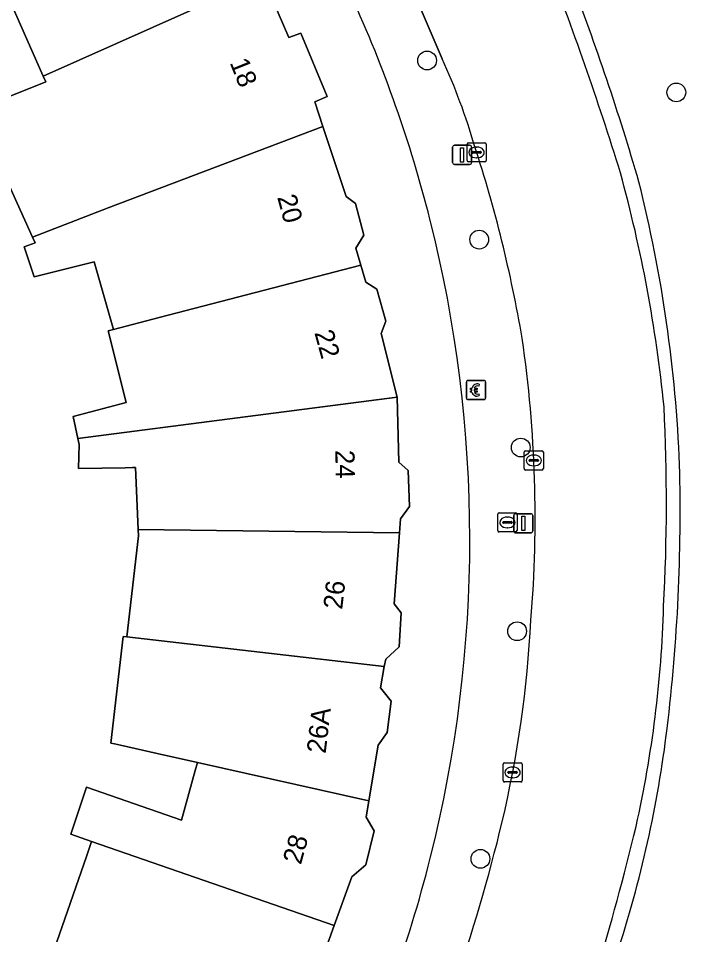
# Model space of a CAD drawing. Extents: x 160349 to 161355, y 381727 to 382854.
# Drawn here: x 161276.88 to 161311.7, y 382286.45 to 382334.24 of the extents above; entities that cross this region are included whole.
import ezdxf

# ---------------------------------------------------------------- set-up
doc = ezdxf.new("R2010")
doc.units = 0
for name, color, linetype in [('IMGEO_Betaalautomaat', 7, 'Continuous'), ('IMGEO_Boom', 7, 'Continuous'), ('IMGEO_Brandkraan', 7, 'Continuous'), ('IMGEO_Erf', 7, 'Continuous'), ('IMGEO_Groenvoorziening', 7, 'Continuous'), ('IMGEO_Kolk', 7, 'Continuous'), ('IMGEO_Lichtmast', 7, 'Continuous'), ('IMGEO_Pand', 7, 'Continuous'), ('IMGEO_Pand_nummerreeks', 7, 'Continuous'), ('IMGEO_Rijbaan_lokaal_open', 7, 'Continuous'), ('IMGEO_Voetpad_open', 7, 'Continuous')]:
    doc.layers.add(name, color=color, linetype=linetype)

msp = doc.modelspace()

# ---------------------------------------------------------------- linework, layer by layer
at = {"layer": 'IMGEO_Betaalautomaat'}
for p, q in [((161300.26, 382314.43), (161300.26, 382315.271)), ((161300.26, 382315.271), (161300.26, 382314.43)), ((161300.335, 382315.354), (161301.176, 382315.354)), ((161301.176, 382315.354), (161300.335, 382315.354)), ((161300.922, 382315.159), (161300.905, 382315.059)), ((161301.259, 382315.28), (161301.259, 382314.439)), ((161301.259, 382314.439), (161301.259, 382315.28)), ((161300.543, 382314.818), (161300.543, 382314.886)), ((161300.664, 382314.886), (161300.664, 382314.818)), ((161301.185, 382314.355), (161300.344, 382314.355)), ((161300.344, 382314.355), (161301.185, 382314.355)), ((161300.909, 382314.653), (161300.931, 382314.566))]:
    msp.add_line(p, q, dxfattribs=at)
for points in [[(161300.543, 382314.886), (161300.474, 382314.886), (161300.474, 382314.955), (161300.553, 382314.955)], [(161300.548, 382314.749), (161300.474, 382314.749), (161300.474, 382314.818), (161300.543, 382314.818)], [(161300.675, 382314.955), (161300.822, 382314.955), (161300.822, 382314.886), (161300.664, 382314.886)], [(161300.664, 382314.818), (161300.822, 382314.818), (161300.822, 382314.749), (161300.678, 382314.749)]]:
    msp.add_lwpolyline(points, dxfattribs=at)
for centre, radius, start, end in [((161300.338, 382315.277), 0.0779, 92.4484, 184.2845), ((161300.338, 382315.277), 0.0779, 92.4484, 184.2845), ((161300.836, 382314.879), 0.293, 73.014, 165.0139), ((161301.182, 382315.277), 0.0779, 2.4484, 94.2845), ((161301.182, 382315.277), 0.0779, 2.4484, 94.2845), ((161300.809, 382314.804), 0.267, 191.8096, 297.0389), ((161300.842, 382314.892), 0.179, 69.3236, 159.5683), ((161300.842, 382314.819), 0.179, 202.7625, 291.8693), ((161300.338, 382314.433), 0.0779, 182.4484, 274.2845), ((161300.338, 382314.433), 0.0779, 182.4484, 274.2845), ((161301.182, 382314.433), 0.0779, 272.4484, 4.2845), ((161301.182, 382314.433), 0.0779, 272.4484, 4.2845)]:
    msp.add_arc(centre, radius, start, end, dxfattribs=at)
at = {"layer": 'IMGEO_Boom'}
for centre in [(161298.208, 382332.042), (161311.215, 382330.379), (161300.93, 382322.699), (161303.095, 382311.856), (161302.908, 382302.275), (161300.992, 382290.404)]:
    msp.add_circle(centre, 0.489, dxfattribs=at)
at = {"layer": 'IMGEO_Brandkraan'}
for p, q in [((161301.901, 382307.525), (161301.901, 382308.377)), ((161301.976, 382308.451), (161302.828, 382308.451)), ((161302.203, 382307.994), (161302.601, 382307.994)), ((161302.389, 382308.231), (161302.414, 382308.231)), ((161302.902, 382308.377), (161302.902, 382307.525)), ((161302.16, 382307.945), (161302.16, 382307.957)), ((161302.598, 382307.908), (161302.2, 382307.908)), ((161302.412, 382307.671), (161302.387, 382307.671)), ((161302.644, 382307.957), (161302.644, 382307.945)), ((161302.828, 382307.451), (161301.976, 382307.451))]:
    msp.add_line(p, q, dxfattribs=at)
for points in [[(161301.901, 382307.525), (161301.901, 382308.377)], [(161301.976, 382308.451), (161302.828, 382308.451)], [(161302.902, 382308.377), (161302.902, 382307.525)], [(161302.828, 382307.451), (161301.976, 382307.451)]]:
    msp.add_lwpolyline(points, dxfattribs=at)
for centre, radius, start, end in [((161301.978, 382308.375), 0.0765, 91.552, 178.448), ((161301.978, 382308.375), 0.0765, 91.552, 178.448), ((161302.2, 382307.954), 0.0403, 85.8775, 175.7526), ((161302.605, 382307.956), 0.0386, 1.7309, 96.639), ((161302.826, 382308.375), 0.0765, 1.552, 88.448), ((161302.826, 382308.375), 0.0765, 1.552, 88.448), ((161301.978, 382307.527), 0.0765, 181.552, 268.448), ((161301.978, 382307.527), 0.0765, 181.552, 268.448), ((161302.197, 382307.944), 0.0366, 178.938, 274.7102), ((161302.601, 382307.951), 0.043, 264.8664, 352.4533), ((161302.826, 382307.527), 0.0765, 271.552, 358.448), ((161302.826, 382307.527), 0.0765, 271.552, 358.448)]:
    msp.add_arc(centre, radius, start, end, dxfattribs=at)
for centre, major_axis, ratio, start_param, end_param in [((161302.388, 382307.951), (-0.387, 0.002), 0.722429, 4.712389, 7.853982), ((161302.413, 382307.951), (-0.39, 0.002), 0.717154, 1.570796, 4.712389)]:
    msp.add_ellipse(centre, major_axis=major_axis, ratio=ratio, start_param=start_param, end_param=end_param, dxfattribs=at)
at = {"layer": 'IMGEO_Erf'}
for points in [[(161276.194, 382330.08), (161278.311, 382330.926), (161278.18, 382331.222), (161275.603, 382337.026)], [(161289.652, 382336.355), (161290.99, 382333.235), (161291.629, 382333.467), (161292.998, 382330.172), (161292.349, 382329.89), (161292.775, 382328.604), (161293.985, 382324.956), (161294.476, 382324.588), (161294.9, 382322.929), (161294.493, 382322.248), (161294.75, 382321.364), (161295.008, 382320.48), (161295.579, 382320.122), (161296.063, 382318.454), (161295.815, 382317.803), (161296.656, 382314.48), (161296.736, 382311.089), (161297.227, 382310.651), (161297.293, 382308.781), (161296.825, 382308.14), (161296.771, 382307.412), (161296.499, 382303.71), (161296.851, 382303.241), (161296.746, 382301.461), (161296.048, 382300.81), (161295.978, 382300.429), (161295.773, 382299.319), (161296.335, 382298.621), (161296.131, 382296.991), (161295.663, 382296.33), (161295.171, 382293.434), (161295.024, 382292.569), (161295.456, 382291.86), (161295.012, 382290.099), (161294.284, 382289.467), (161293.368, 382286.931), (161291.074, 382280.58)], [(161278.756, 382285.669), (161280.431, 382290.53), (161280.611, 382291.054), (161280.699, 382291.309), (161279.614, 382291.683), (161280.431, 382294.142), (161285.389, 382292.429), (161286.109, 382295.009), (161286.225, 382295.431), (161284.132, 382295.898), (161282.205, 382296.328), (161281.897, 382296.397), (161281.705, 382296.44), (161282.348, 382302.004), (161282.542, 382301.981), (161283.153, 382307.258), (161283.139, 382307.576), (161282.997, 382310.808), (161282.831, 382310.806), (161282.462, 382310.801), (161280.013, 382310.767), (161280.049, 382312.007), (161279.983, 382312.325), (161279.745, 382313.476), (161282.501, 382314.204), (161281.574, 382317.943), (161281.844, 382318.014), (161280.829, 382321.537), (161277.703, 382320.757), (161277.178, 382322.315), (161277.749, 382322.538), (161277.614, 382322.834), (161275.593, 382327.259)]]:
    msp.add_lwpolyline(points, dxfattribs=at)
for centre, radius, start, end in [((161232.24, 382307.005), 68.209, 14.22551, 24.61338), ((161232.393, 382307.067), 68.046, 345.85882, 14.20651), ((161232.264, 382307.111), 68.182, 334.05289, 345.84955)]:
    msp.add_arc(centre, radius, start, end, dxfattribs=at)
at = {"layer": 'IMGEO_Groenvoorziening'}
for centre, radius, start, end in [((161181.842, 382288.633), 132.708, 16.22253, 21.05837), ((161238.878, 382308.064), 72.565, 2.27911, 14.07131), ((161217.218, 382308.51), 94.2, 353.10838, 1.48416), ((161250.529, 382304.469), 60.644, 341.70218, 353.12279)]:
    msp.add_arc(centre, radius, start, end, dxfattribs=at)
at = {"layer": 'IMGEO_Kolk'}
for p, q in [((161300.294, 382326.824), (161300.294, 382327.676)), ((161300.369, 382327.75), (161301.221, 382327.75)), ((161301.295, 382327.676), (161301.295, 382326.824)), ((161300.553, 382327.244), (161300.553, 382327.256)), ((161300.991, 382327.207), (161300.593, 382327.207)), ((161300.596, 382327.293), (161300.994, 382327.293)), ((161300.782, 382327.53), (161300.807, 382327.53)), ((161301.037, 382327.256), (161301.037, 382327.244)), ((161301.221, 382326.75), (161300.369, 382326.75)), ((161300.805, 382326.97), (161300.78, 382326.97)), ((161303.278, 382310.758), (161303.278, 382311.61)), ((161303.353, 382311.684), (161304.205, 382311.684)), ((161303.766, 382311.464), (161303.791, 382311.464)), ((161304.279, 382311.61), (161304.279, 382310.758)), ((161303.537, 382311.178), (161303.537, 382311.19)), ((161303.975, 382311.141), (161303.577, 382311.141)), ((161303.58, 382311.227), (161303.978, 382311.227)), ((161303.789, 382310.904), (161303.764, 382310.904)), ((161304.021, 382311.19), (161304.021, 382311.178)), ((161304.205, 382310.684), (161303.353, 382310.684)), ((161302.171, 382294.486), (161302.171, 382295.338)), ((161302.246, 382295.412), (161303.098, 382295.412)), ((161302.659, 382295.192), (161302.684, 382295.192)), ((161303.172, 382295.338), (161303.172, 382294.486)), ((161302.43, 382294.906), (161302.43, 382294.918)), ((161302.868, 382294.869), (161302.47, 382294.869)), ((161302.473, 382294.955), (161302.871, 382294.955)), ((161302.682, 382294.632), (161302.657, 382294.632)), ((161302.914, 382294.918), (161302.914, 382294.906)), ((161303.098, 382294.412), (161302.246, 382294.412))]:
    msp.add_line(p, q, dxfattribs=at)
for points in [[(161300.294, 382326.824), (161300.294, 382327.676)], [(161300.369, 382327.75), (161301.221, 382327.75)], [(161301.295, 382327.676), (161301.295, 382326.824)], [(161301.221, 382326.75), (161300.369, 382326.75)], [(161303.278, 382310.758), (161303.278, 382311.61)], [(161303.353, 382311.684), (161304.205, 382311.684)], [(161304.279, 382311.61), (161304.279, 382310.758)], [(161304.205, 382310.684), (161303.353, 382310.684)], [(161302.171, 382294.486), (161302.171, 382295.338)], [(161302.246, 382295.412), (161303.098, 382295.412)], [(161303.172, 382295.338), (161303.172, 382294.486)], [(161303.098, 382294.412), (161302.246, 382294.412)]]:
    msp.add_lwpolyline(points, dxfattribs=at)
for centre, radius, start, end in [((161300.371, 382327.674), 0.0765, 91.552, 178.448), ((161300.371, 382327.674), 0.0765, 91.552, 178.448), ((161301.219, 382327.674), 0.0765, 1.552, 88.448), ((161301.219, 382327.674), 0.0765, 1.552, 88.448), ((161300.593, 382327.253), 0.0403, 85.8775, 175.7526), ((161300.59, 382327.243), 0.0366, 178.938, 274.7102), ((161300.994, 382327.25), 0.043, 264.8664, 352.4533), ((161300.998, 382327.255), 0.0386, 1.7309, 96.639), ((161300.371, 382326.826), 0.0765, 181.552, 268.448), ((161300.371, 382326.826), 0.0765, 181.552, 268.448), ((161301.219, 382326.826), 0.0765, 271.552, 358.448), ((161301.219, 382326.826), 0.0765, 271.552, 358.448), ((161303.355, 382311.608), 0.0765, 91.552, 178.448), ((161303.355, 382311.608), 0.0765, 91.552, 178.448), ((161304.203, 382311.608), 0.0765, 1.552, 88.448), ((161304.203, 382311.608), 0.0765, 1.552, 88.448), ((161303.577, 382311.187), 0.0403, 85.8775, 175.7526), ((161303.574, 382311.177), 0.0366, 178.938, 274.7102), ((161303.978, 382311.184), 0.043, 264.8664, 352.4533), ((161303.982, 382311.189), 0.0386, 1.7309, 96.639), ((161303.355, 382310.76), 0.0765, 181.552, 268.448), ((161303.355, 382310.76), 0.0765, 181.552, 268.448), ((161304.203, 382310.76), 0.0765, 271.552, 358.448), ((161304.203, 382310.76), 0.0765, 271.552, 358.448), ((161302.248, 382295.336), 0.0765, 91.552, 178.448), ((161302.248, 382295.336), 0.0765, 91.552, 178.448), ((161303.096, 382295.336), 0.0765, 1.552, 88.448), ((161303.096, 382295.336), 0.0765, 1.552, 88.448), ((161302.47, 382294.915), 0.0403, 85.8775, 175.7526), ((161302.467, 382294.905), 0.0366, 178.938, 274.7102), ((161302.871, 382294.912), 0.043, 264.8664, 352.4533), ((161302.875, 382294.917), 0.0386, 1.7309, 96.639), ((161302.248, 382294.488), 0.0765, 181.552, 268.448), ((161302.248, 382294.488), 0.0765, 181.552, 268.448), ((161303.096, 382294.488), 0.0765, 271.552, 358.448), ((161303.096, 382294.488), 0.0765, 271.552, 358.448)]:
    msp.add_arc(centre, radius, start, end, dxfattribs=at)
for centre, major_axis, ratio, start_param, end_param in [((161300.781, 382327.25), (-0.387, 0.002), 0.722429, 4.712389, 7.853982), ((161300.806, 382327.25), (-0.39, 0.002), 0.717154, 1.570796, 4.712389), ((161303.765, 382311.184), (-0.387, 0.002), 0.722429, 4.712389, 7.853982), ((161303.79, 382311.184), (-0.39, 0.002), 0.717154, 1.570796, 4.712389), ((161302.658, 382294.912), (-0.387, 0.002), 0.722429, 4.712389, 7.853982), ((161302.683, 382294.912), (-0.39, 0.002), 0.717154, 1.570796, 4.712389)]:
    msp.add_ellipse(centre, major_axis=major_axis, ratio=ratio, start_param=start_param, end_param=end_param, dxfattribs=at)
at = {"layer": 'IMGEO_Lichtmast'}
for p, q in [((161299.641, 382327.619), (161300.431, 382327.619)), ((161300.431, 382327.619), (161299.641, 382327.619)), ((161299.541, 382326.719), (161299.541, 382327.519)), ((161299.541, 382327.519), (161299.541, 382326.719)), ((161300.531, 382327.519), (161300.531, 382326.719)), ((161300.531, 382326.719), (161300.531, 382327.519)), ((161300.431, 382326.619), (161299.641, 382326.619)), ((161299.641, 382326.619), (161300.431, 382326.619)), ((161302.733, 382307.505), (161302.733, 382308.305)), ((161302.733, 382308.305), (161302.733, 382307.505)), ((161302.833, 382308.405), (161303.623, 382308.405)), ((161303.623, 382308.405), (161302.833, 382308.405)), ((161303.723, 382308.305), (161303.723, 382307.505)), ((161303.723, 382307.505), (161303.723, 382308.305)), ((161303.623, 382307.405), (161302.833, 382307.405)), ((161302.833, 382307.405), (161303.623, 382307.405))]:
    msp.add_line(p, q, dxfattribs=at)
for points in [[(161299.961, 382327.494), (161300.111, 382327.494), (161300.111, 382326.744), (161299.961, 382326.744), (161299.961, 382327.494)], [(161303.153, 382308.28), (161303.303, 382308.28), (161303.303, 382307.53), (161303.153, 382307.53), (161303.153, 382308.28)]]:
    msp.add_lwpolyline(points, dxfattribs=at)
for centre, start, end in [((161299.641, 382327.519), 90, 180), ((161299.641, 382327.519), 90, 180), ((161300.431, 382327.519), 0, 90), ((161300.431, 382327.519), 360, 90), ((161299.641, 382326.719), 180, 270), ((161299.641, 382326.719), 180, 270), ((161300.431, 382326.719), 270, 0), ((161300.431, 382326.719), 270, 0), ((161302.833, 382308.305), 90, 180), ((161302.833, 382308.305), 90, 180), ((161303.623, 382308.305), 0, 90), ((161303.623, 382308.305), 360, 90), ((161302.833, 382307.505), 180, 270), ((161302.833, 382307.505), 180, 270), ((161303.623, 382307.505), 270, 0), ((161303.623, 382307.505), 270, 0)]:
    msp.add_arc(centre, 0.1, start, end, dxfattribs=at)
at = {"layer": 'IMGEO_Pand'}
for points in [[(161289.652, 382336.355), (161288.674, 382338.636), (161289.071, 382339.287), (161288.136, 382341.304), (161287.405, 382341.521), (161287.094, 382342.13), (161286.734, 382342.07), (161280.531, 382339.275), (161278.009, 382338.083), (161277.819, 382338.323), (161276.87, 382337.89), (161277.011, 382337.6), (161275.603, 382337.026), (161278.18, 382331.222)], [(161289.652, 382336.355), (161278.18, 382331.222), (161278.311, 382330.926), (161276.194, 382330.08), (161275.208, 382332.406), (161271.973, 382331.027), (161272.279, 382330.292), (161271.037, 382329.774), (161271.752, 382328.117), (161272.98, 382328.605), (161273.282, 382327.882), (161274.999, 382328.457), (161275.593, 382327.259), (161277.614, 382322.834), (161281.567, 382324.355), (161292.775, 382328.604), (161292.349, 382329.89), (161292.998, 382330.172), (161291.629, 382333.467), (161290.99, 382333.235)], [(161294.9, 382322.929), (161294.476, 382324.588), (161293.985, 382324.956), (161292.775, 382328.604), (161281.567, 382324.355), (161277.614, 382322.834), (161277.749, 382322.538), (161277.178, 382322.315), (161277.703, 382320.757), (161280.829, 382321.537), (161281.844, 382318.014), (161284.224, 382318.636), (161294.75, 382321.364), (161294.493, 382322.248)], [(161295.815, 382317.803), (161296.063, 382318.454), (161295.579, 382320.122), (161295.008, 382320.48), (161294.75, 382321.364), (161284.224, 382318.636), (161281.844, 382318.014), (161281.574, 382317.943), (161282.501, 382314.204), (161279.745, 382313.476), (161279.983, 382312.325), (161296.656, 382314.48)], [(161296.656, 382314.48), (161279.983, 382312.325), (161280.049, 382312.007), (161280.013, 382310.767), (161282.462, 382310.801), (161282.831, 382310.806), (161282.997, 382310.808), (161283.139, 382307.576), (161296.771, 382307.412), (161296.825, 382308.14), (161297.293, 382308.781), (161297.227, 382310.651), (161296.736, 382311.089)], [(161296.771, 382307.412), (161283.139, 382307.576), (161283.153, 382307.258), (161282.542, 382301.981), (161295.978, 382300.429), (161296.048, 382300.81), (161296.746, 382301.461), (161296.851, 382303.241), (161296.499, 382303.71)], [(161295.978, 382300.429), (161282.542, 382301.981), (161282.348, 382302.004), (161281.705, 382296.44), (161281.897, 382296.397), (161282.205, 382296.328), (161284.132, 382295.898), (161286.225, 382295.431), (161295.171, 382293.434), (161295.663, 382296.33), (161296.131, 382296.991), (161296.335, 382298.621), (161295.773, 382299.319)], [(161295.171, 382293.434), (161286.225, 382295.431), (161286.109, 382295.009), (161285.389, 382292.429), (161280.431, 382294.142), (161279.614, 382291.683), (161280.699, 382291.309), (161293.368, 382286.931), (161294.284, 382289.467), (161295.012, 382290.099), (161295.456, 382291.86), (161295.024, 382292.569)], [(161293.368, 382286.931), (161280.699, 382291.309), (161280.611, 382291.054), (161280.431, 382290.53), (161278.756, 382285.669), (161281.036, 382284.727), (161291.074, 382280.58)]]:
    msp.add_lwpolyline(points, close=True, dxfattribs=at)
at = {"layer": 'IMGEO_Rijbaan_lokaal_open'}
msp.add_lwpolyline([(161287.062, 382363.053), (161288.259, 382358.335), (161289.151, 382355.236), (161290.242, 382352.118), (161291.766, 382348.825), (161292.55, 382347.123), (161293.217, 382345.548), (161293.77, 382344.297), (161295.93, 382339.49), (161297.539, 382335.546), (161298.994, 382332.13)], dxfattribs=at)
for centre, radius, start, end in [((161150.656, 382277.305), 165.048, 17.22565, 21.34761), ((161269.995, 382318.742), 31.94, 16.0709, 24.7813), ((161234.781, 382305.954), 69.365, 9.62601, 18.16946), ((161236.823, 382306.543), 74.126, 5.76269, 15.36256), ((161239.195, 382308.197), 64.655, 355.25601, 8.32016), ((161209.701, 382308.966), 100.998, 356.94161, 2.84922), ((161250.28, 382305.31), 60.3, 347.34485, 358.35351), ((161244.818, 382305.882), 58.888, 346.70147, 357.04901), ((161221.346, 382311.549), 83.034, 340.39365, 346.62153), ((161180.908, 382322.847), 131.842, 339.58531, 346.51329)]:
    msp.add_arc(centre, radius, start, end, dxfattribs=at)
at = {"layer": 'IMGEO_Voetpad_open'}
msp.add_lwpolyline([(161298.994, 382332.13), (161297.539, 382335.546), (161295.93, 382339.49), (161293.77, 382344.297), (161293.217, 382345.548), (161292.55, 382347.123), (161291.766, 382348.825), (161290.242, 382352.118), (161289.151, 382355.236), (161288.259, 382358.335), (161287.062, 382363.053)], dxfattribs=at)
for centre, radius, start, end in [((161150.656, 382277.305), 165.048, 17.22565, 21.34761), ((161181.842, 382288.633), 132.708, 16.22253, 21.05837), ((161232.24, 382307.005), 68.209, 14.22551, 24.61338), ((161269.995, 382318.742), 31.94, 16.0709, 24.7813), ((161234.781, 382305.954), 69.365, 9.62601, 18.16946), ((161236.823, 382306.543), 74.126, 5.76269, 15.36256), ((161238.878, 382308.064), 72.565, 2.27911, 14.07131), ((161232.393, 382307.067), 68.046, 345.85882, 14.20651), ((161239.195, 382308.197), 64.655, 355.25601, 8.32016), ((161209.701, 382308.966), 100.998, 356.94161, 2.84922), ((161217.218, 382308.51), 94.2, 353.10838, 1.48416), ((161250.28, 382305.31), 60.3, 347.34485, 358.35351), ((161244.818, 382305.882), 58.888, 346.70147, 357.04901), ((161250.529, 382304.469), 60.644, 341.70218, 353.12279), ((161221.346, 382311.549), 83.034, 340.39365, 346.62153), ((161180.908, 382322.847), 131.842, 339.58531, 346.51329), ((161232.264, 382307.111), 68.182, 334.05289, 345.84955)]:
    msp.add_arc(centre, radius, start, end, dxfattribs=at)

# ---------------------------------------------------------------- texts
at = {"layer": 'IMGEO_Pand_nummerreeks'}
for s, rotation, p in [('18', 291.9473, (161287.897, 382331.933)), ('20', 285.2577, (161290.382, 382324.915)), ('22', 285.4697, (161292.321, 382317.848)), ('24', 270.9337, (161293.42, 382311.719)), ('26', 83.5143, (161293.778, 382303.384)), ('26A', 83.4227, (161292.915, 382295.872)), ('28', 74.5017, (161291.621, 382290.062))]:
    msp.add_text(s, height=1, rotation=rotation, dxfattribs=at).set_placement(p)

doc.saveas('drawing.dxf')
